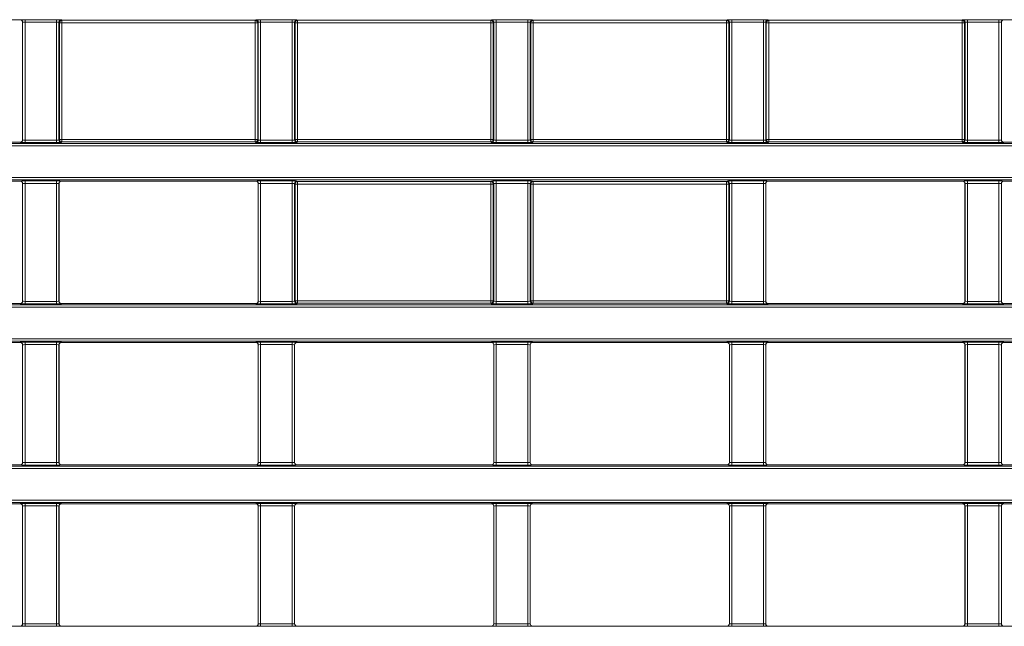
# Model space of a CAD drawing. Header units: millimetres. Extents: x 0 to 1118, y 0 to 864.
# Tile 360 of 390: x 542 to 562, y 650 to 662. Entities that reach past the tile are written whole.
import ezdxf

# ---------------------------------------------------------------- set-up
doc = ezdxf.new("R2010")
doc.units = ezdxf.units.MM

msp = doc.modelspace()

# ---------------------------------------------------------------- linework, layer by layer
at = {"color": 7, "linetype": 'Continuous', "lineweight": 15}
for p, q in [((537.8163, 662.3226), (541.8361, 662.3226)), ((541.8861, 662.2726), (541.8861, 659.8397)), ((562.1414, 659.8397), (562.1414, 662.2726)), ((562.1913, 662.3226), (566.2111, 662.3226)), ((537.8163, 659.7898), (541.8361, 659.7898)), ((562.1913, 659.7898), (566.2111, 659.7898)), ((537.8163, 658.9865), (541.8361, 658.9865)), ((541.8861, 658.9365), (541.8861, 656.5036)), ((542.6414, 656.5036), (542.6414, 658.9365)), ((542.6913, 658.9865), (546.7111, 658.9865)), ((546.7611, 658.9365), (546.7611, 656.5036)), ((557.2664, 656.5036), (557.2664, 658.9365)), ((557.3163, 658.9865), (561.3361, 658.9865)), ((561.3861, 658.9365), (561.3861, 656.5036)), ((562.1414, 656.5036), (562.1414, 658.9365)), ((562.1913, 658.9865), (566.2111, 658.9865)), ((537.8163, 656.4536), (541.8361, 656.4536)), ((542.6913, 656.4536), (546.7111, 656.4536)), ((557.3163, 656.4536), (561.3361, 656.4536)), ((562.1913, 656.4536), (566.2111, 656.4536)), ((537.8163, 655.6504), (541.8361, 655.6504)), ((542.6913, 655.6504), (546.7111, 655.6504)), ((547.5663, 655.6504), (551.5861, 655.6504)), ((552.4413, 655.6504), (556.4611, 655.6504)), ((557.3163, 655.6504), (561.3361, 655.6504)), ((562.1913, 655.6504), (566.2111, 655.6504)), ((541.8861, 655.6004), (541.8861, 653.1675)), ((542.6414, 653.1675), (542.6414, 655.6004)), ((546.7611, 655.6004), (546.7611, 653.1675)), ((547.5164, 653.1675), (547.5164, 655.6004)), ((551.6361, 655.6004), (551.6361, 653.1675)), ((552.3914, 653.1675), (552.3914, 655.6004)), ((556.5111, 655.6004), (556.5111, 653.1675)), ((557.2664, 653.1675), (557.2664, 655.6004)), ((561.3861, 655.6004), (561.3861, 653.1675)), ((562.1414, 653.1675), (562.1414, 655.6004)), ((537.8163, 653.1175), (541.8361, 653.1175)), ((542.6913, 653.1175), (546.7111, 653.1175)), ((547.5663, 653.1175), (551.5861, 653.1175)), ((552.4413, 653.1175), (556.4611, 653.1175)), ((557.3163, 653.1175), (561.3361, 653.1175)), ((562.1913, 653.1175), (566.2111, 653.1175)), ((537.8163, 652.3143), (541.8361, 652.3143)), ((541.8861, 652.2643), (541.8861, 649.8314)), ((542.6414, 649.8314), (542.6414, 652.2643)), ((542.6913, 652.3143), (546.7111, 652.3143)), ((546.7611, 652.2643), (546.7611, 649.8314)), ((547.5164, 649.8314), (547.5164, 652.2643)), ((547.5663, 652.3143), (551.5861, 652.3143)), ((551.6361, 652.2643), (551.6361, 649.8314)), ((552.3914, 649.8314), (552.3914, 652.2643)), ((552.4413, 652.3143), (556.4611, 652.3143)), ((556.5111, 652.2643), (556.5111, 649.8314)), ((557.2664, 649.8314), (557.2664, 652.2643)), ((557.3163, 652.3143), (561.3361, 652.3143)), ((561.3861, 652.2643), (561.3861, 649.8314)), ((562.1414, 649.8314), (562.1414, 652.2643)), ((562.1913, 652.3143), (566.2111, 652.3143)), ((537.8163, 649.7814), (541.8361, 649.7814)), ((542.6913, 649.7814), (546.7111, 649.7814)), ((547.5663, 649.7814), (551.5861, 649.7814)), ((552.4413, 649.7814), (556.4611, 649.7814)), ((557.3163, 649.7814), (561.3361, 649.7814)), ((562.1913, 649.7814), (566.2111, 649.7814))]:
    msp.add_line(p, q, dxfattribs=at)
at = {"color": 9, "linetype": 'Continuous', "lineweight": 0}
for p, q in [((541.8361, 662.3226), (541.8379, 662.3244)), ((541.8879, 662.2744), (541.8861, 662.2726)), ((541.8879, 659.838), (541.8879, 662.2744)), ((541.9379, 662.3261), (542.5896, 662.3261)), ((541.9379, 662.3261), (541.9379, 662.2761)), ((542.5896, 662.2761), (541.9379, 662.2761)), ((541.9379, 662.2761), (541.9379, 659.8363)), ((542.5896, 662.3261), (542.5896, 662.2761)), ((542.5896, 659.8363), (542.5896, 662.2761)), ((542.6396, 662.2744), (542.6396, 659.838)), ((542.651, 662.263), (542.6396, 662.2744)), ((542.651, 659.8494), (542.651, 662.263)), ((542.701, 662.263), (542.651, 662.263)), ((542.6896, 662.3244), (542.701, 662.313)), ((542.701, 662.313), (546.7015, 662.313)), ((542.701, 662.263), (542.701, 662.313)), ((546.7015, 662.263), (542.701, 662.263)), ((542.701, 662.263), (542.701, 659.8494)), ((546.7015, 662.313), (546.7129, 662.3244)), ((546.7015, 662.263), (546.7015, 662.313)), ((546.7515, 662.263), (546.7015, 662.263)), ((546.7015, 659.8494), (546.7015, 662.263)), ((546.7629, 662.2744), (546.7515, 662.263)), ((546.7515, 662.263), (546.7515, 659.8494)), ((546.7629, 659.838), (546.7629, 662.2744)), ((546.8129, 662.3261), (547.4646, 662.3261)), ((546.8129, 662.2761), (546.8129, 662.3261)), ((547.4646, 662.2761), (546.8129, 662.2761)), ((546.8129, 662.2761), (546.8129, 659.8363)), ((547.4646, 662.2761), (547.4646, 662.3261)), ((547.4646, 659.8363), (547.4646, 662.2761)), ((547.5146, 662.2744), (547.5146, 659.838)), ((547.526, 662.263), (547.5146, 662.2744)), ((547.526, 659.8494), (547.526, 662.263)), ((547.576, 662.263), (547.526, 662.263)), ((547.5646, 662.3244), (547.576, 662.313)), ((547.576, 662.313), (551.5765, 662.313)), ((547.576, 662.263), (547.576, 662.313)), ((547.576, 662.263), (547.576, 659.8494)), ((551.5765, 662.263), (547.576, 662.263)), ((551.5765, 662.313), (551.5879, 662.3244)), ((551.5765, 662.263), (551.5765, 662.313)), ((551.5765, 659.8494), (551.5765, 662.263)), ((551.6265, 662.263), (551.5765, 662.263)), ((551.6379, 662.2744), (551.6265, 662.263)), ((551.6265, 662.263), (551.6265, 659.8494)), ((551.6379, 659.838), (551.6379, 662.2744)), ((551.6879, 662.3261), (552.3396, 662.3261)), ((551.6879, 662.2761), (551.6879, 662.3261)), ((552.3396, 662.2761), (551.6879, 662.2761)), ((551.6879, 662.2761), (551.6879, 659.8363)), ((552.3396, 662.2761), (552.3396, 662.3261)), ((552.3396, 659.8363), (552.3396, 662.2761)), ((552.3896, 662.2744), (552.3896, 659.838)), ((552.401, 662.263), (552.3896, 662.2744)), ((552.401, 659.8494), (552.401, 662.263)), ((552.451, 662.263), (552.401, 662.263)), ((552.4396, 662.3244), (552.451, 662.313)), ((552.451, 662.313), (556.4515, 662.313)), ((552.451, 662.263), (552.451, 662.313)), ((556.4515, 662.263), (552.451, 662.263)), ((552.451, 662.263), (552.451, 659.8494)), ((556.4515, 662.313), (556.4629, 662.3244)), ((556.4515, 662.263), (556.4515, 662.313)), ((556.4515, 659.8494), (556.4515, 662.263)), ((556.5015, 662.263), (556.4515, 662.263)), ((556.5129, 662.2744), (556.5015, 662.263)), ((556.5015, 662.263), (556.5015, 659.8494)), ((556.5129, 659.838), (556.5129, 662.2744)), ((556.5629, 662.3261), (557.2146, 662.3261)), ((556.5629, 662.2761), (556.5629, 662.3261)), ((557.2146, 662.2761), (556.5629, 662.2761)), ((556.5629, 662.2761), (556.5629, 659.8363)), ((557.2146, 662.2761), (557.2146, 662.3261)), ((557.2146, 659.8363), (557.2146, 662.2761)), ((557.2646, 662.2744), (557.2646, 659.838)), ((557.276, 662.263), (557.2646, 662.2744)), ((557.276, 659.8494), (557.276, 662.263)), ((557.326, 662.263), (557.276, 662.263)), ((557.3146, 662.3244), (557.326, 662.313)), ((557.326, 662.313), (561.3265, 662.313)), ((557.326, 662.263), (557.326, 662.313)), ((557.326, 662.263), (557.326, 659.8494)), ((561.3265, 662.263), (557.326, 662.263)), ((561.3265, 662.313), (561.3379, 662.3244)), ((561.3265, 662.263), (561.3265, 662.313)), ((561.3765, 662.263), (561.3265, 662.263)), ((561.3265, 659.8494), (561.3265, 662.263)), ((561.3879, 662.2744), (561.3765, 662.263)), ((561.3765, 662.263), (561.3765, 659.8494)), ((561.3879, 659.838), (561.3879, 662.2744)), ((561.4379, 662.3261), (562.0896, 662.3261)), ((561.4379, 662.2761), (561.4379, 662.3261)), ((562.0896, 662.2761), (561.4379, 662.2761)), ((561.4379, 662.2761), (561.4379, 659.8363)), ((562.0896, 662.2761), (562.0896, 662.3261)), ((562.0896, 659.8363), (562.0896, 662.2761)), ((562.1396, 662.2744), (562.1396, 659.838)), ((562.1414, 662.2726), (562.1396, 662.2744)), ((562.1896, 662.3244), (562.1913, 662.3226)), ((470.0133, 659.764), (609.6392, 659.764)), ((541.8379, 659.788), (541.8361, 659.7898)), ((541.8861, 659.8397), (541.8879, 659.838)), ((541.9379, 659.8363), (542.5896, 659.8363)), ((541.9379, 659.8363), (541.9379, 659.7863)), ((542.5896, 659.7863), (541.9379, 659.7863)), ((542.5896, 659.8363), (542.5896, 659.7863)), ((542.6396, 659.838), (542.651, 659.8494)), ((542.701, 659.8494), (542.651, 659.8494)), ((542.701, 659.7994), (542.6896, 659.788)), ((542.701, 659.7994), (542.701, 659.8494)), ((542.701, 659.8494), (546.7015, 659.8494)), ((546.7015, 659.7994), (542.701, 659.7994)), ((546.7015, 659.7994), (546.7015, 659.8494)), ((546.7515, 659.8494), (546.7015, 659.8494)), ((546.7129, 659.788), (546.7015, 659.7994)), ((546.7515, 659.8494), (546.7629, 659.838)), ((546.8129, 659.7863), (546.8129, 659.8363)), ((546.8129, 659.8363), (547.4646, 659.8363)), ((547.4646, 659.7863), (546.8129, 659.7863)), ((547.4646, 659.7863), (547.4646, 659.8363)), ((547.5146, 659.838), (547.526, 659.8494)), ((547.576, 659.8494), (547.526, 659.8494)), ((547.576, 659.7994), (547.5646, 659.788)), ((547.576, 659.7994), (547.576, 659.8494)), ((547.576, 659.8494), (551.5765, 659.8494)), ((551.5765, 659.7994), (547.576, 659.7994)), ((551.5765, 659.7994), (551.5765, 659.8494)), ((551.6265, 659.8494), (551.5765, 659.8494)), ((551.5879, 659.788), (551.5765, 659.7994)), ((551.6265, 659.8494), (551.6379, 659.838)), ((551.6879, 659.7863), (551.6879, 659.8363)), ((551.6879, 659.8363), (552.3396, 659.8363)), ((552.3396, 659.7863), (551.6879, 659.7863)), ((552.3396, 659.7863), (552.3396, 659.8363)), ((552.3896, 659.838), (552.401, 659.8494)), ((552.451, 659.8494), (552.401, 659.8494)), ((552.451, 659.7994), (552.4396, 659.788)), ((552.451, 659.7994), (552.451, 659.8494)), ((552.451, 659.8494), (556.4515, 659.8494)), ((556.4515, 659.7994), (552.451, 659.7994)), ((556.5015, 659.8494), (556.4515, 659.8494)), ((556.4515, 659.7994), (556.4515, 659.8494)), ((556.4629, 659.788), (556.4515, 659.7994)), ((556.5015, 659.8494), (556.5129, 659.838)), ((556.5629, 659.7863), (556.5629, 659.8363)), ((556.5629, 659.8363), (557.2146, 659.8363)), ((557.2146, 659.7863), (556.5629, 659.7863)), ((557.2146, 659.7863), (557.2146, 659.8363)), ((557.2646, 659.838), (557.276, 659.8494)), ((557.326, 659.8494), (557.276, 659.8494)), ((557.326, 659.7994), (557.3146, 659.788)), ((557.326, 659.7994), (557.326, 659.8494)), ((557.326, 659.8494), (561.3265, 659.8494)), ((561.3265, 659.7994), (557.326, 659.7994)), ((561.3265, 659.7994), (561.3265, 659.8494)), ((561.3765, 659.8494), (561.3265, 659.8494)), ((561.3379, 659.788), (561.3265, 659.7994)), ((561.3765, 659.8494), (561.3879, 659.838)), ((561.4379, 659.7863), (561.4379, 659.8363)), ((561.4379, 659.8363), (562.0896, 659.8363)), ((562.0896, 659.7863), (561.4379, 659.7863)), ((562.0896, 659.7863), (562.0896, 659.8363)), ((562.1396, 659.838), (562.1414, 659.8397)), ((562.1913, 659.7898), (562.1896, 659.788)), ((609.6392, 659.714), (470.0133, 659.714)), ((470.0133, 659.0623), (609.6392, 659.0623)), ((609.6392, 659.0123), (470.0133, 659.0123)), ((541.8361, 658.9865), (541.8379, 658.9883)), ((541.8879, 658.9383), (541.8861, 658.9365)), ((541.8879, 656.5019), (541.8879, 658.9383)), ((541.9379, 658.99), (542.5896, 658.99)), ((541.9379, 658.99), (541.9379, 658.94)), ((542.5896, 658.94), (541.9379, 658.94)), ((541.9379, 658.94), (541.9379, 656.5002)), ((542.5896, 658.99), (542.5896, 658.94)), ((542.5896, 656.5002), (542.5896, 658.94)), ((542.6396, 658.9383), (542.6396, 656.5019)), ((542.6414, 658.9365), (542.6396, 658.9383)), ((542.6896, 658.9883), (542.6913, 658.9865)), ((546.7111, 658.9865), (546.7129, 658.9883)), ((546.7629, 658.9383), (546.7611, 658.9365)), ((546.7629, 656.5019), (546.7629, 658.9383)), ((546.8129, 658.99), (547.4646, 658.99)), ((546.8129, 658.99), (546.8129, 658.94)), ((547.4646, 658.94), (546.8129, 658.94)), ((546.8129, 658.94), (546.8129, 656.5002)), ((547.4646, 658.99), (547.4646, 658.94)), ((547.4646, 656.5002), (547.4646, 658.94)), ((547.5146, 658.9383), (547.5146, 656.5019)), ((547.526, 658.9269), (547.5146, 658.9383)), ((547.526, 656.5133), (547.526, 658.9269)), ((547.576, 658.9269), (547.526, 658.9269)), ((547.5646, 658.9883), (547.576, 658.9769)), ((547.576, 658.9769), (551.5765, 658.9769)), ((547.576, 658.9769), (547.576, 658.9269)), ((547.576, 658.9269), (547.576, 656.5133)), ((551.5765, 658.9269), (547.576, 658.9269)), ((551.5765, 658.9769), (551.5879, 658.9883)), ((551.5765, 658.9769), (551.5765, 658.9269)), ((551.5765, 656.5133), (551.5765, 658.9269)), ((551.6265, 658.9269), (551.5765, 658.9269)), ((551.6379, 658.9383), (551.6265, 658.9269)), ((551.6265, 658.9269), (551.6265, 656.5133)), ((551.6379, 656.5019), (551.6379, 658.9383)), ((551.6879, 658.99), (552.3396, 658.99)), ((551.6879, 658.99), (551.6879, 658.94)), ((552.3396, 658.94), (551.6879, 658.94)), ((551.6879, 658.94), (551.6879, 656.5002)), ((552.3396, 658.99), (552.3396, 658.94)), ((552.3396, 656.5002), (552.3396, 658.94)), ((552.3896, 658.9383), (552.3896, 656.5019)), ((552.401, 658.9269), (552.3896, 658.9383)), ((552.401, 656.5133), (552.401, 658.9269)), ((552.451, 658.9269), (552.401, 658.9269)), ((552.4396, 658.9883), (552.451, 658.9769)), ((552.451, 658.9769), (556.4515, 658.9769)), ((552.451, 658.9769), (552.451, 658.9269)), ((556.4515, 658.9269), (552.451, 658.9269)), ((552.451, 658.9269), (552.451, 656.5133)), ((556.4515, 658.9769), (556.4629, 658.9883)), ((556.4515, 658.9769), (556.4515, 658.9269)), ((556.5015, 658.9269), (556.4515, 658.9269)), ((556.4515, 656.5133), (556.4515, 658.9269)), ((556.5129, 658.9383), (556.5015, 658.9269)), ((556.5015, 658.9269), (556.5015, 656.5133)), ((556.5129, 656.5019), (556.5129, 658.9383)), ((556.5629, 658.99), (557.2146, 658.99)), ((556.5629, 658.99), (556.5629, 658.94)), ((557.2146, 658.94), (556.5629, 658.94)), ((556.5629, 658.94), (556.5629, 656.5002)), ((557.2146, 658.99), (557.2146, 658.94)), ((557.2146, 656.5002), (557.2146, 658.94)), ((557.2646, 658.9383), (557.2646, 656.5019)), ((557.2664, 658.9365), (557.2646, 658.9383)), ((557.3146, 658.9883), (557.3163, 658.9865)), ((561.3361, 658.9865), (561.3379, 658.9883)), ((561.3879, 658.9383), (561.3861, 658.9365)), ((561.3879, 656.5019), (561.3879, 658.9383)), ((561.4379, 658.99), (562.0896, 658.99)), ((561.4379, 658.99), (561.4379, 658.94)), ((562.0896, 658.94), (561.4379, 658.94)), ((561.4379, 658.94), (561.4379, 656.5002)), ((562.0896, 658.99), (562.0896, 658.94)), ((562.0896, 656.5002), (562.0896, 658.94)), ((562.1396, 658.9383), (562.1396, 656.5019)), ((562.1414, 658.9365), (562.1396, 658.9383)), ((562.1896, 658.9883), (562.1913, 658.9865)), ((541.8861, 656.5036), (541.8879, 656.5019)), ((541.9379, 656.5002), (542.5896, 656.5002)), ((541.9379, 656.5002), (541.9379, 656.4502)), ((542.5896, 656.5002), (542.5896, 656.4502)), ((542.6396, 656.5019), (542.6414, 656.5036)), ((546.7611, 656.5036), (546.7629, 656.5019)), ((546.8129, 656.5002), (547.4646, 656.5002)), ((546.8129, 656.5002), (546.8129, 656.4502)), ((547.4646, 656.5002), (547.4646, 656.4502)), ((547.5146, 656.5019), (547.526, 656.5133)), ((547.576, 656.5133), (547.526, 656.5133)), ((547.576, 656.5133), (547.576, 656.4633)), ((547.576, 656.5133), (551.5765, 656.5133)), ((551.5765, 656.5133), (551.5765, 656.4633)), ((551.6265, 656.5133), (551.5765, 656.5133)), ((551.6265, 656.5133), (551.6379, 656.5019)), ((551.6879, 656.5002), (551.6879, 656.4502)), ((551.6879, 656.5002), (552.3396, 656.5002)), ((552.3396, 656.5002), (552.3396, 656.4502)), ((552.3896, 656.5019), (552.401, 656.5133)), ((552.451, 656.5133), (552.401, 656.5133)), ((552.451, 656.5133), (552.451, 656.4633)), ((552.451, 656.5133), (556.4515, 656.5133)), ((556.4515, 656.5133), (556.4515, 656.4633)), ((556.5015, 656.5133), (556.4515, 656.5133)), ((556.5015, 656.5133), (556.5129, 656.5019)), ((556.5629, 656.5002), (556.5629, 656.4502)), ((556.5629, 656.5002), (557.2146, 656.5002)), ((557.2146, 656.5002), (557.2146, 656.4502)), ((557.2646, 656.5019), (557.2664, 656.5036)), ((561.3861, 656.5036), (561.3879, 656.5019)), ((561.4379, 656.5002), (562.0896, 656.5002)), ((561.4379, 656.5002), (561.4379, 656.4502)), ((562.0896, 656.5002), (562.0896, 656.4502)), ((562.1396, 656.5019), (562.1414, 656.5036)), ((470.0133, 656.4279), (609.6392, 656.4279)), ((609.6392, 656.3779), (470.0133, 656.3779)), ((541.8379, 656.4519), (541.8361, 656.4536)), ((542.5896, 656.4502), (541.9379, 656.4502)), ((542.6913, 656.4536), (542.6896, 656.4519)), ((546.7129, 656.4519), (546.7111, 656.4536)), ((547.4646, 656.4502), (546.8129, 656.4502)), ((547.576, 656.4633), (547.5646, 656.4519)), ((551.5765, 656.4633), (547.576, 656.4633)), ((551.5879, 656.4519), (551.5765, 656.4633)), ((552.3396, 656.4502), (551.6879, 656.4502)), ((552.451, 656.4633), (552.4396, 656.4519)), ((556.4515, 656.4633), (552.451, 656.4633)), ((556.4629, 656.4519), (556.4515, 656.4633)), ((557.2146, 656.4502), (556.5629, 656.4502)), ((557.3163, 656.4536), (557.3146, 656.4519)), ((561.3379, 656.4519), (561.3361, 656.4536)), ((562.0896, 656.4502), (561.4379, 656.4502)), ((562.1913, 656.4536), (562.1896, 656.4519)), ((470.0133, 655.7262), (609.6392, 655.7262)), ((609.6392, 655.6762), (470.0133, 655.6762)), ((541.8361, 655.6504), (541.8379, 655.6522)), ((541.9379, 655.6539), (542.5896, 655.6539)), ((541.9379, 655.6539), (541.9379, 655.6039)), ((542.5896, 655.6539), (542.5896, 655.6039)), ((542.6896, 655.6522), (542.6913, 655.6504)), ((546.7111, 655.6504), (546.7129, 655.6522)), ((546.8129, 655.6539), (547.4646, 655.6539)), ((546.8129, 655.6539), (546.8129, 655.6039)), ((547.4646, 655.6539), (547.4646, 655.6039)), ((547.5646, 655.6522), (547.5663, 655.6504)), ((551.5861, 655.6504), (551.5879, 655.6522)), ((551.6879, 655.6539), (552.3396, 655.6539)), ((551.6879, 655.6539), (551.6879, 655.6039)), ((552.3396, 655.6539), (552.3396, 655.6039)), ((552.4396, 655.6522), (552.4413, 655.6504)), ((556.4611, 655.6504), (556.4629, 655.6522)), ((556.5629, 655.6539), (557.2146, 655.6539)), ((556.5629, 655.6539), (556.5629, 655.6039)), ((557.2146, 655.6539), (557.2146, 655.6039)), ((557.3146, 655.6522), (557.3163, 655.6504)), ((561.3361, 655.6504), (561.3379, 655.6522)), ((561.4379, 655.6539), (562.0896, 655.6539)), ((561.4379, 655.6539), (561.4379, 655.6039)), ((562.0896, 655.6539), (562.0896, 655.6039)), ((562.1896, 655.6522), (562.1913, 655.6504)), ((541.8879, 655.6022), (541.8861, 655.6004)), ((541.8879, 653.1658), (541.8879, 655.6022)), ((542.5896, 655.6039), (541.9379, 655.6039)), ((541.9379, 655.6039), (541.9379, 653.1641)), ((542.5896, 653.1641), (542.5896, 655.6039)), ((542.6396, 655.6022), (542.6396, 653.1658)), ((542.6414, 655.6004), (542.6396, 655.6022)), ((546.7629, 655.6022), (546.7611, 655.6004)), ((546.7629, 653.1658), (546.7629, 655.6022)), ((547.4646, 655.6039), (546.8129, 655.6039)), ((546.8129, 655.6039), (546.8129, 653.1641)), ((547.4646, 653.1641), (547.4646, 655.6039)), ((547.5146, 655.6022), (547.5146, 653.1658)), ((547.5164, 655.6004), (547.5146, 655.6022)), ((551.6379, 655.6022), (551.6361, 655.6004)), ((551.6379, 653.1658), (551.6379, 655.6022)), ((552.3396, 655.6039), (551.6879, 655.6039)), ((551.6879, 655.6039), (551.6879, 653.1641)), ((552.3396, 653.1641), (552.3396, 655.6039)), ((552.3896, 655.6022), (552.3896, 653.1658)), ((552.3914, 655.6004), (552.3896, 655.6022)), ((556.5129, 655.6022), (556.5111, 655.6004)), ((556.5129, 653.1658), (556.5129, 655.6022)), ((557.2146, 655.6039), (556.5629, 655.6039)), ((556.5629, 655.6039), (556.5629, 653.1641)), ((557.2146, 653.1641), (557.2146, 655.6039)), ((557.2646, 655.6022), (557.2646, 653.1658)), ((557.2664, 655.6004), (557.2646, 655.6022)), ((561.3879, 655.6022), (561.3861, 655.6004)), ((561.3879, 653.1658), (561.3879, 655.6022)), ((562.0896, 655.6039), (561.4379, 655.6039)), ((561.4379, 655.6039), (561.4379, 653.1641)), ((562.0896, 653.1641), (562.0896, 655.6039)), ((562.1396, 655.6022), (562.1396, 653.1658)), ((562.1414, 655.6004), (562.1396, 655.6022)), ((470.0133, 653.0918), (609.6392, 653.0918)), ((609.6392, 653.0418), (470.0133, 653.0418)), ((541.8379, 653.1158), (541.8361, 653.1175)), ((541.8861, 653.1675), (541.8879, 653.1658)), ((541.9379, 653.1641), (541.9379, 653.1141)), ((541.9379, 653.1641), (542.5896, 653.1641)), ((542.5896, 653.1141), (541.9379, 653.1141)), ((542.5896, 653.1641), (542.5896, 653.1141)), ((542.6396, 653.1658), (542.6414, 653.1675)), ((542.6913, 653.1175), (542.6896, 653.1158)), ((546.7129, 653.1158), (546.7111, 653.1175)), ((546.7611, 653.1675), (546.7629, 653.1658)), ((546.8129, 653.1641), (547.4646, 653.1641)), ((546.8129, 653.1641), (546.8129, 653.1141)), ((547.4646, 653.1141), (546.8129, 653.1141)), ((547.4646, 653.1641), (547.4646, 653.1141)), ((547.5146, 653.1658), (547.5164, 653.1675)), ((547.5663, 653.1175), (547.5646, 653.1158)), ((551.5879, 653.1158), (551.5861, 653.1175)), ((551.6361, 653.1675), (551.6379, 653.1658)), ((551.6879, 653.1641), (551.6879, 653.1141)), ((551.6879, 653.1641), (552.3396, 653.1641)), ((552.3396, 653.1141), (551.6879, 653.1141)), ((552.3396, 653.1641), (552.3396, 653.1141)), ((552.3896, 653.1658), (552.3914, 653.1675)), ((552.4413, 653.1175), (552.4396, 653.1158)), ((556.4629, 653.1158), (556.4611, 653.1175)), ((556.5111, 653.1675), (556.5129, 653.1658)), ((556.5629, 653.1641), (557.2146, 653.1641)), ((556.5629, 653.1641), (556.5629, 653.1141)), ((557.2146, 653.1141), (556.5629, 653.1141)), ((557.2146, 653.1641), (557.2146, 653.1141)), ((557.2646, 653.1658), (557.2664, 653.1675)), ((557.3163, 653.1175), (557.3146, 653.1158)), ((561.3379, 653.1158), (561.3361, 653.1175)), ((561.3861, 653.1675), (561.3879, 653.1658)), ((561.4379, 653.1641), (562.0896, 653.1641)), ((561.4379, 653.1641), (561.4379, 653.1141)), ((562.0896, 653.1141), (561.4379, 653.1141)), ((562.0896, 653.1641), (562.0896, 653.1141)), ((562.1396, 653.1658), (562.1414, 653.1675)), ((562.1913, 653.1175), (562.1896, 653.1158)), ((470.0133, 652.3901), (609.6392, 652.3901)), ((609.6392, 652.3401), (470.0133, 652.3401)), ((541.8361, 652.3143), (541.8379, 652.3161)), ((541.8879, 652.2661), (541.8861, 652.2643)), ((541.8879, 649.8297), (541.8879, 652.2661)), ((541.9379, 652.3178), (542.5896, 652.3178)), ((541.9379, 652.3178), (541.9379, 652.2678)), ((542.5896, 652.2678), (541.9379, 652.2678)), ((541.9379, 652.2678), (541.9379, 649.8279)), ((542.5896, 652.3178), (542.5896, 652.2678)), ((542.5896, 649.8279), (542.5896, 652.2678)), ((542.6396, 652.2661), (542.6396, 649.8297)), ((542.6414, 652.2643), (542.6396, 652.2661)), ((542.6896, 652.3161), (542.6913, 652.3143)), ((546.7111, 652.3143), (546.7129, 652.3161)), ((546.7629, 652.2661), (546.7611, 652.2643)), ((546.7629, 649.8297), (546.7629, 652.2661)), ((546.8129, 652.3178), (547.4646, 652.3178)), ((546.8129, 652.3178), (546.8129, 652.2678)), ((547.4646, 652.2678), (546.8129, 652.2678)), ((546.8129, 652.2678), (546.8129, 649.8279)), ((547.4646, 652.3178), (547.4646, 652.2678)), ((547.4646, 649.8279), (547.4646, 652.2678)), ((547.5146, 652.2661), (547.5146, 649.8297)), ((547.5164, 652.2643), (547.5146, 652.2661)), ((547.5646, 652.3161), (547.5663, 652.3143)), ((551.5861, 652.3143), (551.5879, 652.3161)), ((551.6379, 652.2661), (551.6361, 652.2643)), ((551.6379, 649.8297), (551.6379, 652.2661)), ((551.6879, 652.3178), (552.3396, 652.3178)), ((551.6879, 652.3178), (551.6879, 652.2678)), ((552.3396, 652.2678), (551.6879, 652.2678)), ((551.6879, 652.2678), (551.6879, 649.8279)), ((552.3396, 652.3178), (552.3396, 652.2678)), ((552.3396, 649.8279), (552.3396, 652.2678)), ((552.3896, 652.2661), (552.3896, 649.8297)), ((552.3914, 652.2643), (552.3896, 652.2661)), ((552.4396, 652.3161), (552.4413, 652.3143)), ((556.4611, 652.3143), (556.4629, 652.3161)), ((556.5129, 652.2661), (556.5111, 652.2643)), ((556.5129, 649.8297), (556.5129, 652.2661)), ((556.5629, 652.3178), (557.2146, 652.3178)), ((556.5629, 652.3178), (556.5629, 652.2678)), ((557.2146, 652.2678), (556.5629, 652.2678)), ((556.5629, 652.2678), (556.5629, 649.8279)), ((557.2146, 652.3178), (557.2146, 652.2678)), ((557.2146, 649.8279), (557.2146, 652.2678)), ((557.2646, 652.2661), (557.2646, 649.8297)), ((557.2664, 652.2643), (557.2646, 652.2661)), ((557.3146, 652.3161), (557.3163, 652.3143)), ((561.3361, 652.3143), (561.3379, 652.3161)), ((561.3879, 652.2661), (561.3861, 652.2643)), ((561.3879, 649.8297), (561.3879, 652.2661)), ((561.4379, 652.3178), (562.0896, 652.3178)), ((561.4379, 652.3178), (561.4379, 652.2678)), ((562.0896, 652.2678), (561.4379, 652.2678)), ((561.4379, 652.2678), (561.4379, 649.8279)), ((562.0896, 652.3178), (562.0896, 652.2678)), ((562.0896, 649.8279), (562.0896, 652.2678)), ((562.1396, 652.2661), (562.1396, 649.8297)), ((562.1414, 652.2643), (562.1396, 652.2661)), ((562.1896, 652.3161), (562.1913, 652.3143)), ((541.8379, 649.7797), (541.8361, 649.7814)), ((541.8861, 649.8314), (541.8879, 649.8297)), ((541.9379, 649.8279), (541.9379, 649.7779)), ((541.9379, 649.8279), (542.5896, 649.8279)), ((542.5896, 649.7779), (541.9379, 649.7779)), ((542.5896, 649.8279), (542.5896, 649.7779)), ((542.6396, 649.8297), (542.6414, 649.8314)), ((542.6913, 649.7814), (542.6896, 649.7797)), ((546.7129, 649.7797), (546.7111, 649.7814)), ((546.7611, 649.8314), (546.7629, 649.8297)), ((546.8129, 649.8279), (547.4646, 649.8279)), ((546.8129, 649.8279), (546.8129, 649.7779)), ((547.4646, 649.7779), (546.8129, 649.7779)), ((547.4646, 649.8279), (547.4646, 649.7779)), ((547.5146, 649.8297), (547.5164, 649.8314)), ((547.5663, 649.7814), (547.5646, 649.7797)), ((551.5879, 649.7797), (551.5861, 649.7814)), ((551.6361, 649.8314), (551.6379, 649.8297)), ((551.6879, 649.8279), (551.6879, 649.7779)), ((551.6879, 649.8279), (552.3396, 649.8279)), ((552.3396, 649.7779), (551.6879, 649.7779)), ((552.3396, 649.8279), (552.3396, 649.7779)), ((552.3896, 649.8297), (552.3914, 649.8314)), ((552.4413, 649.7814), (552.4396, 649.7797)), ((556.4629, 649.7797), (556.4611, 649.7814)), ((556.5111, 649.8314), (556.5129, 649.8297)), ((556.5629, 649.8279), (557.2146, 649.8279)), ((556.5629, 649.8279), (556.5629, 649.7779)), ((557.2146, 649.7779), (556.5629, 649.7779)), ((557.2146, 649.8279), (557.2146, 649.7779)), ((557.2646, 649.8297), (557.2664, 649.8314)), ((557.3163, 649.7814), (557.3146, 649.7797)), ((561.3379, 649.7797), (561.3361, 649.7814)), ((561.3861, 649.8314), (561.3879, 649.8297)), ((561.4379, 649.8279), (561.4379, 649.7779)), ((561.4379, 649.8279), (562.0896, 649.8279)), ((562.0896, 649.7779), (561.4379, 649.7779)), ((562.0896, 649.8279), (562.0896, 649.7779)), ((562.1396, 649.8297), (562.1414, 649.8314)), ((562.1913, 649.7814), (562.1896, 649.7797))]:
    msp.add_line(p, q, dxfattribs=at)
for centre, start, end in [((541.8379, 662.2744), 0.02044, 89.97956), ((542.6896, 662.2744), 90.02044, 179.97956), ((542.701, 662.263), 90.02044, 179.97956), ((546.7015, 662.263), 0.02044, 89.97956), ((546.7129, 662.2744), 0.02044, 89.97956), ((547.5646, 662.2744), 90.02044, 179.97956), ((547.576, 662.263), 90.02044, 179.97956), ((551.5765, 662.263), 0.02044, 89.97956), ((551.5879, 662.2744), 0.02044, 89.97956), ((552.4396, 662.2744), 90.02044, 179.97956), ((552.451, 662.263), 90.02044, 179.97956), ((556.4515, 662.263), 0.02044, 89.97956), ((556.4629, 662.2744), 0.02044, 89.97956), ((557.3146, 662.2744), 90.02044, 179.97956), ((557.326, 662.263), 90.02044, 179.97956), ((561.3265, 662.263), 0.02044, 89.97956), ((561.3379, 662.2744), 0.02044, 89.97956), ((562.1896, 662.2744), 90.02044, 179.97956), ((541.8379, 659.838), 270.02044, 359.97956), ((542.6896, 659.838), 180.02044, 269.97956), ((542.701, 659.8494), 180.02044, 269.97956), ((546.7015, 659.8494), 270.02044, 359.97956), ((546.7129, 659.838), 270.02044, 359.97956), ((547.5646, 659.838), 180.02044, 269.97956), ((547.576, 659.8494), 180.02044, 269.97956), ((551.5765, 659.8494), 270.02044, 359.97956), ((551.5879, 659.838), 270.02044, 359.97956), ((552.4396, 659.838), 180.02044, 269.97956), ((552.451, 659.8494), 180.02044, 269.97956), ((556.4515, 659.8494), 270.02044, 359.97956), ((556.4629, 659.838), 270.02044, 359.97956), ((557.3146, 659.838), 180.02044, 269.97956), ((557.326, 659.8494), 180.02044, 269.97956), ((561.3265, 659.8494), 270.02044, 359.97956), ((561.3379, 659.838), 270.02044, 359.97956), ((562.1896, 659.838), 180.02044, 269.97956), ((541.8379, 658.9383), 0.02044, 89.97956), ((542.6896, 658.9383), 90.02044, 179.97956), ((546.7129, 658.9383), 0.02044, 89.97956), ((547.5646, 658.9383), 90.02044, 179.97956), ((547.576, 658.9269), 90.02044, 179.97956), ((551.5765, 658.9269), 0.02044, 89.97956), ((551.5879, 658.9383), 0.02044, 89.97956), ((552.4396, 658.9383), 90.02044, 179.97956), ((552.451, 658.9269), 90.02044, 179.97956), ((556.4515, 658.9269), 0.02044, 89.97956), ((556.4629, 658.9383), 0.02044, 89.97956), ((557.3146, 658.9383), 90.02044, 179.97956), ((561.3379, 658.9383), 0.02044, 89.97956), ((562.1896, 658.9383), 90.02044, 179.97956), ((541.8379, 656.5019), 270.02044, 359.97956), ((542.6896, 656.5019), 180.02044, 269.97956), ((546.7129, 656.5019), 270.02044, 359.97956), ((547.5646, 656.5019), 180.02044, 269.97956), ((547.576, 656.5133), 180.02044, 269.97956), ((551.5765, 656.5133), 270.02044, 359.97956), ((551.5879, 656.5019), 270.02044, 359.97956), ((552.4396, 656.5019), 180.02044, 269.97956), ((552.451, 656.5133), 180.02044, 269.97956), ((556.4515, 656.5133), 270.02044, 359.97956), ((556.4629, 656.5019), 270.02044, 359.97956), ((557.3146, 656.5019), 180.02044, 269.97956), ((561.3379, 656.5019), 270.02044, 359.97956), ((562.1896, 656.5019), 180.02044, 269.97956), ((541.8379, 655.6022), 0.02044, 89.97956), ((542.6896, 655.6022), 90.02044, 179.97956), ((546.7129, 655.6022), 0.02044, 89.97956), ((547.5646, 655.6022), 90.02044, 179.97956), ((551.5879, 655.6022), 0.02044, 89.97956), ((552.4396, 655.6022), 90.02044, 179.97956), ((556.4629, 655.6022), 0.02044, 89.97956), ((557.3146, 655.6022), 90.02044, 179.97956), ((561.3379, 655.6022), 0.02044, 89.97956), ((562.1896, 655.6022), 90.02044, 179.97956), ((541.8379, 653.1658), 270.02044, 359.97956), ((542.6896, 653.1658), 180.02044, 269.97956), ((546.7129, 653.1658), 270.02044, 359.97956), ((547.5646, 653.1658), 180.02044, 269.97956), ((551.5879, 653.1658), 270.02044, 359.97956), ((552.4396, 653.1658), 180.02044, 269.97956), ((556.4629, 653.1658), 270.02044, 359.97956), ((557.3146, 653.1658), 180.02044, 269.97956), ((561.3379, 653.1658), 270.02044, 359.97956), ((562.1896, 653.1658), 180.02044, 269.97956), ((541.8379, 652.266), 0.02044, 89.97956), ((542.6896, 652.266), 90.02044, 179.97956), ((546.7129, 652.266), 0.02044, 89.97956), ((547.5646, 652.266), 90.02044, 179.97956), ((551.5879, 652.266), 0.02044, 89.97956), ((552.4396, 652.266), 90.02044, 179.97956), ((556.4629, 652.266), 0.02044, 89.97956), ((557.3146, 652.266), 90.02044, 179.97956), ((561.3379, 652.266), 0.02044, 89.97956), ((562.1896, 652.266), 90.02044, 179.97956), ((541.8379, 649.8297), 270.02044, 359.97956), ((542.6896, 649.8297), 180.02044, 269.97956), ((546.7129, 649.8297), 270.02044, 359.97956), ((547.5646, 649.8297), 180.02044, 269.97956), ((551.5879, 649.8297), 270.02044, 359.97956), ((552.4396, 649.8297), 180.02044, 269.97956), ((556.4629, 649.8297), 270.02044, 359.97956), ((557.3146, 649.8297), 180.02044, 269.97956), ((561.3379, 649.8297), 270.02044, 359.97956), ((562.1896, 649.8297), 180.02044, 269.97956)]:
    msp.add_arc(centre, 0.05, start, end, dxfattribs=at)
at = {"color": 7, "linetype": 'Continuous', "lineweight": 15}
for centre, major_axis, start_param, end_param in [((541.8361, 662.2726), (-0.0354, -0.0354), 2.3563468, 3.9268385), ((562.1914, 662.2726), (0.0354, -0.0354), 2.3563468, 3.9268385), ((541.8361, 659.8398), (-0.0354, 0.0354), 2.3563468, 3.9268385), ((562.1914, 659.8398), (-0.0354, -0.0354), 5.4979394, 7.0684312), ((541.8361, 658.9365), (-0.0354, -0.0354), 2.3563468, 3.9268385), ((542.6914, 658.9365), (0.0354, -0.0354), 2.3563468, 3.9268385), ((546.7111, 658.9365), (-0.0354, -0.0354), 2.3563468, 3.9268385), ((557.3164, 658.9365), (0.0354, -0.0354), 2.3563468, 3.9268385), ((561.3361, 658.9365), (0.0354, 0.0354), 5.4979394, 7.0684312), ((562.1914, 658.9365), (-0.0354, 0.0354), 5.4979394, 7.0684312), ((541.8361, 656.5037), (-0.0354, 0.0354), 2.3563468, 3.9268385), ((542.6914, 656.5037), (-0.0354, -0.0354), 5.4979394, 7.0684312), ((546.7111, 656.5037), (-0.0354, 0.0354), 2.3563468, 3.9268385), ((557.3164, 656.5037), (-0.0354, -0.0354), 5.4979394, 7.0684312), ((561.3361, 656.5037), (-0.0354, 0.0354), 2.3563468, 3.9268385), ((562.1914, 656.5037), (-0.0354, -0.0354), 5.4979394, 7.0684312), ((541.8361, 655.6004), (-0.0354, -0.0354), 2.3563468, 3.9268385), ((542.6914, 655.6004), (-0.0354, 0.0354), 5.4979394, 7.0684312), ((546.7111, 655.6004), (-0.0354, -0.0354), 2.3563468, 3.9268385), ((547.5664, 655.6004), (0.0354, -0.0354), 2.3563468, 3.9268385), ((551.5861, 655.6004), (0.0354, 0.0354), 5.4979394, 7.0684312), ((552.4414, 655.6004), (0.0354, -0.0354), 2.3563468, 3.9268385), ((556.4611, 655.6004), (0.0354, 0.0354), 5.4979394, 7.0684312), ((557.3164, 655.6004), (-0.0354, 0.0354), 5.4979394, 7.0684312), ((561.3361, 655.6004), (-0.0354, -0.0354), 2.3563468, 3.9268385), ((562.1914, 655.6004), (-0.0354, 0.0354), 5.4979394, 7.0684312), ((541.8361, 653.1675), (-0.0354, 0.0354), 2.3563468, 3.9268385), ((542.6914, 653.1675), (-0.0354, -0.0354), 5.4979394, 7.0684312), ((546.7111, 653.1675), (-0.0354, 0.0354), 2.3563468, 3.9268385), ((547.5664, 653.1675), (-0.0354, -0.0354), 5.4979394, 7.0684312), ((551.5861, 653.1675), (-0.0354, 0.0354), 2.3563468, 3.9268385), ((552.4414, 653.1675), (-0.0354, -0.0354), 5.4979394, 7.0684312), ((556.4611, 653.1675), (-0.0354, 0.0354), 2.3563468, 3.9268385), ((557.3164, 653.1675), (-0.0354, -0.0354), 5.4979394, 7.0684312), ((561.3361, 653.1675), (-0.0354, 0.0354), 2.3563468, 3.9268385), ((562.1914, 653.1675), (-0.0354, -0.0354), 5.4979394, 7.0684312), ((541.8361, 652.2643), (-0.0354, -0.0354), 2.3563468, 3.9268385), ((542.6914, 652.2643), (-0.0354, 0.0354), 5.4979394, 7.0684312), ((546.7111, 652.2643), (-0.0354, -0.0354), 2.3563468, 3.9268385), ((547.5664, 652.2643), (-0.0354, 0.0354), 5.4979394, 7.0684312), ((551.5861, 652.2643), (-0.0354, -0.0354), 2.3563468, 3.9268385), ((552.4414, 652.2643), (-0.0354, 0.0354), 5.4979394, 7.0684312), ((556.4611, 652.2643), (-0.0354, -0.0354), 2.3563468, 3.9268385), ((557.3164, 652.2643), (-0.0354, 0.0354), 5.4979394, 7.0684312), ((561.3361, 652.2643), (-0.0354, -0.0354), 2.3563468, 3.9268385), ((562.1914, 652.2643), (-0.0354, 0.0354), 5.4979394, 7.0684312), ((541.8361, 649.8314), (0.0354, -0.0354), 5.4979394, 7.0684312), ((542.6914, 649.8314), (0.0354, 0.0354), 2.3563468, 3.9268385), ((546.7111, 649.8314), (0.0354, -0.0354), 5.4979394, 7.0684312), ((547.5664, 649.8314), (0.0354, 0.0354), 2.3563468, 3.9268385), ((551.5861, 649.8314), (0.0354, -0.0354), 5.4979394, 7.0684312), ((552.4414, 649.8314), (0.0354, 0.0354), 2.3563468, 3.9268385), ((556.4611, 649.8314), (0.0354, -0.0354), 5.4979394, 7.0684312), ((557.3164, 649.8314), (0.0354, 0.0354), 2.3563468, 3.9268385), ((561.3361, 649.8314), (0.0354, -0.0354), 5.4979394, 7.0684312), ((562.1914, 649.8314), (0.0354, 0.0354), 2.3563468, 3.9268385)]:
    msp.add_ellipse(centre, major_axis=major_axis, ratio=0.9996955, start_param=start_param, end_param=end_param, dxfattribs=at)
at = {"color": 9, "linetype": 'Continuous', "lineweight": 0}
for centre, major_axis, ratio, start_param, end_param in [((541.9379, 662.3244), (0.1, 0), 0.0174551, 1.5707963, 3.1241394), ((541.9379, 662.2744), (0.05, 0), 0.0349101, 1.5707963, 3.1241394), ((542.5896, 662.3244), (0.1, 0), 0.0174551, 0.0174533, 1.5707963), ((542.5896, 662.2744), (0.05, 0), 0.0349101, 0.0174533, 1.5707963), ((546.8129, 662.3244), (0.1, 0), 0.0174551, 1.5707963, 3.1241394), ((546.8129, 662.2744), (0.05, 0), 0.0349101, 1.5707963, 3.1241394), ((547.4646, 662.3244), (0.1, 0), 0.0174551, 0.0174533, 1.5707963), ((547.4646, 662.2744), (0.05, 0), 0.0349101, 0.0174533, 1.5707963), ((551.6879, 662.3244), (0.1, 0), 0.0174551, 1.5707963, 3.1241394), ((551.6879, 662.2744), (0.05, 0), 0.0349101, 1.5707963, 3.1241394), ((552.3396, 662.3244), (0.1, 0), 0.0174551, 0.0174533, 1.5707963), ((552.3396, 662.2744), (0.05, 0), 0.0349101, 0.0174533, 1.5707963), ((556.5629, 662.3244), (0.1, 0), 0.0174551, 1.5707963, 3.1241394), ((556.5629, 662.2744), (0.05, 0), 0.0349101, 1.5707963, 3.1241394), ((557.2146, 662.3244), (0.1, 0), 0.0174551, 0.0174533, 1.5707963), ((557.2146, 662.2744), (0.05, 0), 0.0349101, 0.0174533, 1.5707963), ((561.4379, 662.3244), (0.1, 0), 0.0174551, 1.5707963, 3.1241394), ((561.4379, 662.2744), (0.05, 0), 0.0349101, 1.5707963, 3.1241394), ((562.0896, 662.3244), (0.1, 0), 0.0174551, 0.0174533, 1.5707963), ((562.0896, 662.2744), (0.05, 0), 0.0349101, 0.0174533, 1.5707963), ((541.9379, 659.788), (0.1, 0), 0.0174551, 3.1590459, 4.712389), ((541.9379, 659.838), (0.05, 0), 0.0349101, 3.1590459, 4.712389), ((542.5896, 659.838), (0.05, 0), 0.0349101, 4.712389, 6.265732), ((542.5896, 659.788), (0.1, 0), 0.0174551, 4.712389, 6.265732), ((546.8129, 659.788), (0.1, 0), 0.0174551, 3.1590459, 4.712389), ((546.8129, 659.838), (0.05, 0), 0.0349101, 3.1590459, 4.712389), ((547.4646, 659.838), (0.05, 0), 0.0349101, 4.712389, 6.265732), ((547.4646, 659.788), (0.1, 0), 0.0174551, 4.712389, 6.265732), ((551.6879, 659.788), (0.1, 0), 0.0174551, 3.1590459, 4.712389), ((551.6879, 659.838), (0.05, 0), 0.0349101, 3.1590459, 4.712389), ((552.3396, 659.838), (0.05, 0), 0.0349101, 4.712389, 6.265732), ((552.3396, 659.788), (0.1, 0), 0.0174551, 4.712389, 6.265732), ((556.5629, 659.788), (0.1, 0), 0.0174551, 3.1590459, 4.712389), ((556.5629, 659.838), (0.05, 0), 0.0349101, 3.1590459, 4.712389), ((557.2146, 659.838), (0.05, 0), 0.0349101, 4.712389, 6.265732), ((557.2146, 659.788), (0.1, 0), 0.0174551, 4.712389, 6.265732), ((561.4379, 659.788), (0.1, 0), 0.0174551, 3.1590459, 4.712389), ((561.4379, 659.838), (0.05, 0), 0.0349101, 3.1590459, 4.712389), ((562.0896, 659.838), (0.05, 0), 0.0349101, 4.712389, 6.265732), ((562.0896, 659.788), (0.1, 0), 0.0174551, 4.712389, 6.265732), ((541.9379, 658.9882), (0.1, 0), 0.0174551, 1.5707963, 3.1241394), ((541.9379, 658.9383), (0.05, 0), 0.0349101, 1.5707963, 3.1241394), ((542.5896, 658.9882), (0.1, 0), 0.0174551, 0.0174533, 1.5707963), ((542.5896, 658.9383), (0.05, 0), 0.0349101, 0.0174533, 1.5707963), ((546.8129, 658.9882), (0.1, 0), 0.0174551, 1.5707963, 3.1241394), ((546.8129, 658.9383), (0.05, 0), 0.0349101, 1.5707963, 3.1241394), ((547.4646, 658.9882), (0.1, 0), 0.0174551, 0.0174533, 1.5707963), ((547.4646, 658.9383), (0.05, 0), 0.0349101, 0.0174533, 1.5707963), ((551.6879, 658.9882), (0.1, 0), 0.0174551, 1.5707963, 3.1241394), ((551.6879, 658.9383), (0.05, 0), 0.0349101, 1.5707963, 3.1241394), ((552.3396, 658.9882), (0.1, 0), 0.0174551, 0.0174533, 1.5707963), ((552.3396, 658.9383), (0.05, 0), 0.0349101, 0.0174533, 1.5707963), ((556.5629, 658.9882), (0.1, 0), 0.0174551, 1.5707963, 3.1241394), ((556.5629, 658.9383), (0.05, 0), 0.0349101, 1.5707963, 3.1241394), ((557.2146, 658.9882), (0.1, 0), 0.0174551, 0.0174533, 1.5707963), ((557.2146, 658.9383), (0.05, 0), 0.0349101, 0.0174533, 1.5707963), ((561.4379, 658.9882), (0.1, 0), 0.0174551, 1.5707963, 3.1241394), ((561.4379, 658.9383), (0.05, 0), 0.0349101, 1.5707963, 3.1241394), ((562.0896, 658.9882), (0.1, 0), 0.0174551, 0.0174533, 1.5707963), ((562.0896, 658.9383), (0.05, 0), 0.0349101, 0.0174533, 1.5707963), ((541.9379, 656.5019), (0.05, 0), 0.0349101, 3.1590459, 4.712389), ((542.5896, 656.5019), (0.05, 0), 0.0349101, 4.712389, 6.265732), ((546.8129, 656.5019), (0.05, 0), 0.0349101, 3.1590459, 4.712389), ((547.4646, 656.5019), (0.05, 0), 0.0349101, 4.712389, 6.265732), ((551.6879, 656.5019), (0.05, 0), 0.0349101, 3.1590459, 4.712389), ((552.3396, 656.5019), (0.05, 0), 0.0349101, 4.712389, 6.265732), ((556.5629, 656.5019), (0.05, 0), 0.0349101, 3.1590459, 4.712389), ((557.2146, 656.5019), (0.05, 0), 0.0349101, 4.712389, 6.265732), ((561.4379, 656.5019), (0.05, 0), 0.0349101, 3.1590459, 4.712389), ((562.0896, 656.5019), (0.05, 0), 0.0349101, 4.712389, 6.265732), ((541.9379, 656.4519), (0.1, 0), 0.0174551, 3.1590459, 4.712389), ((542.5896, 656.4519), (0.1, 0), 0.0174551, 4.712389, 6.265732), ((546.8129, 656.4519), (0.1, 0), 0.0174551, 3.1590459, 4.712389), ((547.4646, 656.4519), (0.1, 0), 0.0174551, 4.712389, 6.265732), ((551.6879, 656.4519), (0.1, 0), 0.0174551, 3.1590459, 4.712389), ((552.3396, 656.4519), (0.1, 0), 0.0174551, 4.712389, 6.265732), ((556.5629, 656.4519), (0.1, 0), 0.0174551, 3.1590459, 4.712389), ((557.2146, 656.4519), (0.1, 0), 0.0174551, 4.712389, 6.265732), ((561.4379, 656.4519), (0.1, 0), 0.0174551, 3.1590459, 4.712389), ((562.0896, 656.4519), (0.1, 0), 0.0174551, 4.712389, 6.265732), ((541.9379, 655.6521), (0.1, 0), 0.0174551, 1.5707963, 3.1241394), ((542.5896, 655.6521), (0.1, 0), 0.0174551, 0.0174533, 1.5707963), ((546.8129, 655.6521), (0.1, 0), 0.0174551, 1.5707963, 3.1241394), ((547.4646, 655.6521), (0.1, 0), 0.0174551, 0.0174533, 1.5707963), ((551.6879, 655.6521), (0.1, 0), 0.0174551, 1.5707963, 3.1241394), ((552.3396, 655.6521), (0.1, 0), 0.0174551, 0.0174533, 1.5707963), ((556.5629, 655.6521), (0.1, 0), 0.0174551, 1.5707963, 3.1241394), ((557.2146, 655.6521), (0.1, 0), 0.0174551, 0.0174533, 1.5707963), ((561.4379, 655.6521), (0.1, 0), 0.0174551, 1.5707963, 3.1241394), ((562.0896, 655.6521), (0.1, 0), 0.0174551, 0.0174533, 1.5707963), ((541.9379, 655.6021), (0.05, 0), 0.0349101, 1.5707963, 3.1241394), ((542.5896, 655.6021), (0.05, 0), 0.0349101, 0.0174533, 1.5707963), ((546.8129, 655.6021), (0.05, 0), 0.0349101, 1.5707963, 3.1241394), ((547.4646, 655.6021), (0.05, 0), 0.0349101, 0.0174533, 1.5707963), ((551.6879, 655.6021), (0.05, 0), 0.0349101, 1.5707963, 3.1241394), ((552.3396, 655.6021), (0.05, 0), 0.0349101, 0.0174533, 1.5707963), ((556.5629, 655.6021), (0.05, 0), 0.0349101, 1.5707963, 3.1241394), ((557.2146, 655.6021), (0.05, 0), 0.0349101, 0.0174533, 1.5707963), ((561.4379, 655.6021), (0.05, 0), 0.0349101, 1.5707963, 3.1241394), ((562.0896, 655.6021), (0.05, 0), 0.0349101, 0.0174533, 1.5707963), ((541.9379, 653.1158), (0.1, 0), 0.0174551, 3.1590459, 4.712389), ((541.9379, 653.1658), (0.05, 0), 0.0349101, 3.1590459, 4.712389), ((542.5896, 653.1658), (0.05, 0), 0.0349101, 4.712389, 6.265732), ((542.5896, 653.1158), (0.1, 0), 0.0174551, 4.712389, 6.265732), ((546.8129, 653.1158), (0.1, 0), 0.0174551, 3.1590459, 4.712389), ((546.8129, 653.1658), (0.05, 0), 0.0349101, 3.1590459, 4.712389), ((547.4646, 653.1658), (0.05, 0), 0.0349101, 4.712389, 6.265732), ((547.4646, 653.1158), (0.1, 0), 0.0174551, 4.712389, 6.265732), ((551.6879, 653.1158), (0.1, 0), 0.0174551, 3.1590459, 4.712389), ((551.6879, 653.1658), (0.05, 0), 0.0349101, 3.1590459, 4.712389), ((552.3396, 653.1658), (0.05, 0), 0.0349101, 4.712389, 6.265732), ((552.3396, 653.1158), (0.1, 0), 0.0174551, 4.712389, 6.265732), ((556.5629, 653.1158), (0.1, 0), 0.0174551, 3.1590459, 4.712389), ((556.5629, 653.1658), (0.05, 0), 0.0349101, 3.1590459, 4.712389), ((557.2146, 653.1658), (0.05, 0), 0.0349101, 4.712389, 6.265732), ((557.2146, 653.1158), (0.1, 0), 0.0174551, 4.712389, 6.265732), ((561.4379, 653.1158), (0.1, 0), 0.0174551, 3.1590459, 4.712389), ((561.4379, 653.1658), (0.05, 0), 0.0349101, 3.1590459, 4.712389), ((562.0896, 653.1658), (0.05, 0), 0.0349101, 4.712389, 6.265732), ((562.0896, 653.1158), (0.1, 0), 0.0174551, 4.712389, 6.265732), ((541.9379, 652.316), (0.1, 0), 0.0174551, 1.5707963, 3.1241394), ((541.9379, 652.266), (0.05, 0), 0.0349101, 1.5707963, 3.1241394), ((542.5896, 652.316), (0.1, 0), 0.0174551, 0.0174533, 1.5707963), ((542.5896, 652.266), (0.05, 0), 0.0349101, 0.0174533, 1.5707963), ((546.8129, 652.316), (0.1, 0), 0.0174551, 1.5707963, 3.1241394), ((546.8129, 652.266), (0.05, 0), 0.0349101, 1.5707963, 3.1241394), ((547.4646, 652.316), (0.1, 0), 0.0174551, 0.0174533, 1.5707963), ((547.4646, 652.266), (0.05, 0), 0.0349101, 0.0174533, 1.5707963), ((551.6879, 652.316), (0.1, 0), 0.0174551, 1.5707963, 3.1241394), ((551.6879, 652.266), (0.05, 0), 0.0349101, 1.5707963, 3.1241394), ((552.3396, 652.316), (0.1, 0), 0.0174551, 0.0174533, 1.5707963), ((552.3396, 652.266), (0.05, 0), 0.0349101, 0.0174533, 1.5707963), ((556.5629, 652.316), (0.1, 0), 0.0174551, 1.5707963, 3.1241394), ((556.5629, 652.266), (0.05, 0), 0.0349101, 1.5707963, 3.1241394), ((557.2146, 652.316), (0.1, 0), 0.0174551, 0.0174533, 1.5707963), ((557.2146, 652.266), (0.05, 0), 0.0349101, 0.0174533, 1.5707963), ((561.4379, 652.316), (0.1, 0), 0.0174551, 1.5707963, 3.1241394), ((561.4379, 652.266), (0.05, 0), 0.0349101, 1.5707963, 3.1241394), ((562.0896, 652.316), (0.1, 0), 0.0174551, 0.0174533, 1.5707963), ((562.0896, 652.266), (0.05, 0), 0.0349101, 0.0174533, 1.5707963), ((541.9379, 649.7797), (0.1, 0), 0.0174551, 3.1590459, 4.712389), ((541.9379, 649.8297), (0.05, 0), 0.0349101, 3.1590459, 4.712389), ((542.5896, 649.8297), (0.05, 0), 0.0349101, 4.712389, 6.265732), ((542.5896, 649.7797), (0.1, 0), 0.0174551, 4.712389, 6.265732), ((546.8129, 649.7797), (0.1, 0), 0.0174551, 3.1590459, 4.712389), ((546.8129, 649.8297), (0.05, 0), 0.0349101, 3.1590459, 4.712389), ((547.4646, 649.8297), (0.05, 0), 0.0349101, 4.712389, 6.265732), ((547.4646, 649.7797), (0.1, 0), 0.0174551, 4.712389, 6.265732), ((551.6879, 649.7797), (0.1, 0), 0.0174551, 3.1590459, 4.712389), ((551.6879, 649.8297), (0.05, 0), 0.0349101, 3.1590459, 4.712389), ((552.3396, 649.8297), (0.05, 0), 0.0349101, 4.712389, 6.265732), ((552.3396, 649.7797), (0.1, 0), 0.0174551, 4.712389, 6.265732), ((556.5629, 649.7797), (0.1, 0), 0.0174551, 3.1590459, 4.712389), ((556.5629, 649.8297), (0.05, 0), 0.0349101, 3.1590459, 4.712389), ((557.2146, 649.8297), (0.05, 0), 0.0349101, 4.712389, 6.265732), ((557.2146, 649.7797), (0.1, 0), 0.0174551, 4.712389, 6.265732), ((561.4379, 649.7797), (0.1, 0), 0.0174551, 3.1590459, 4.712389), ((561.4379, 649.8297), (0.05, 0), 0.0349101, 3.1590459, 4.712389), ((562.0896, 649.8297), (0.05, 0), 0.0349101, 4.712389, 6.265732), ((562.0896, 649.7797), (0.1, 0), 0.0174551, 4.712389, 6.265732)]:
    msp.add_ellipse(centre, major_axis=major_axis, ratio=ratio, start_param=start_param, end_param=end_param, dxfattribs=at)

doc.saveas('drawing.dxf')
